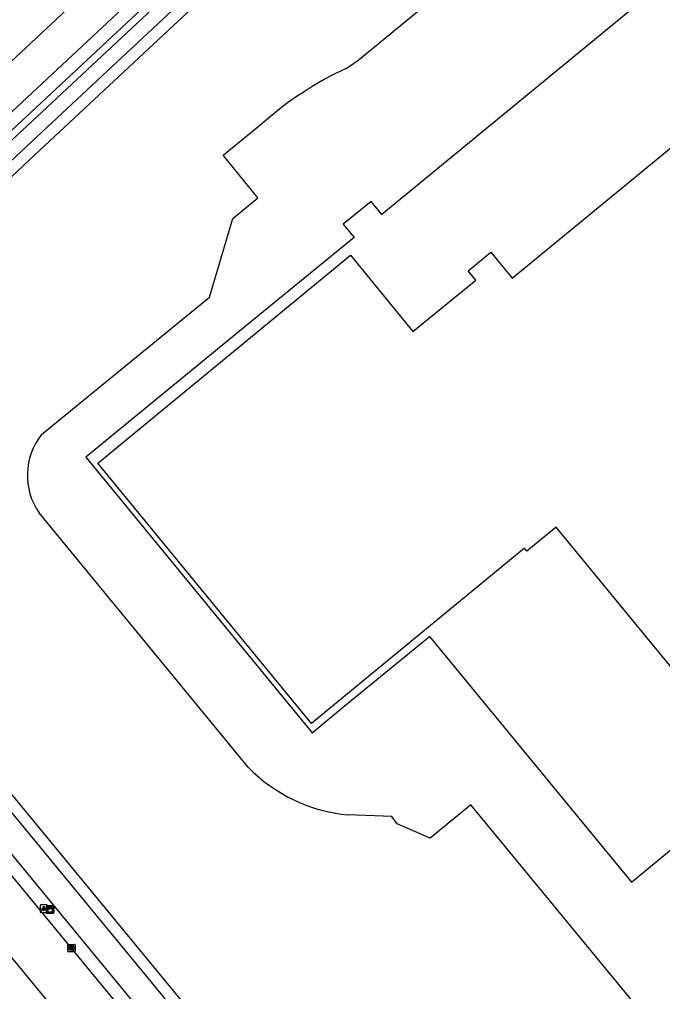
# Model space of a CAD drawing. Extents: x 156141 to 158132, y 385651 to 388399.
# Drawn here: x 157252.3 to 157338.6, y 386348.1 to 386478.5 of the extents above; entities that cross this region are included whole.
import ezdxf

# ---------------------------------------------------------------- set-up
doc = ezdxf.new("R2010")
doc.units = 0
for name, color, linetype in [('IMGEO_Fietspad_gesloten', 7, 'Continuous'), ('IMGEO_Kast', 7, 'Continuous'), ('IMGEO_Kolk', 7, 'Continuous'), ('IMGEO_Lichtpunt', 7, 'Continuous'), ('IMGEO_Pand', 7, 'Continuous'), ('IMGEO_Parkeervlak_open', 7, 'Continuous'), ('IMGEO_Rijbaan_lokaal_gesloten', 7, 'Continuous'), ('IMGEO_Voetpad_open', 7, 'Continuous')]:
    doc.layers.add(name, color=color, linetype=linetype)

msp = doc.modelspace()

# ---------------------------------------------------------------- linework, layer by layer
at = {"layer": 'IMGEO_Fietspad_gesloten'}
for points in [[(157234.33, 386446.08), (157239.86, 386451.67), (157251.93, 386462.92), (157291.64, 386500), (157306.78, 386514.13), (157312.87, 386519.81)], [(157314.48, 386518.64), (157308.03, 386512.61), (157294.52, 386500), (157253.21, 386461.42), (157242.99, 386451.87)], [(157233.28, 386393.84), (157331.13, 386275.06)], [(157230.99, 386391.04), (157326.86, 386274.63)]]:
    msp.add_lwpolyline(points, dxfattribs=at)
at = {"layer": 'IMGEO_Kast'}
for p, q in [((157255.89, 386358.7), (157255.89, 386359.54)), ((157255.89, 386359.54), (157255.89, 386358.7)), ((157255.96, 386359.62), (157256.8, 386359.62)), ((157256.8, 386359.62), (157255.96, 386359.62)), ((157256.89, 386359.55), (157256.89, 386358.71)), ((157256.89, 386358.71), (157256.89, 386359.55)), ((157256.81, 386358.62), (157255.97, 386358.62)), ((157255.97, 386358.62), (157256.81, 386358.62))]:
    msp.add_line(p, q, dxfattribs=at)
for points in [[(157256.08, 386359.41), (157256.68, 386359.41), (157256.68, 386359.33), (157256.08, 386359.33), (157256.08, 386359.41)], [(157256.08, 386359.24), (157256.68, 386359.24), (157256.68, 386358.75), (157256.08, 386358.75), (157256.08, 386359.24)]]:
    msp.add_lwpolyline(points, dxfattribs=at)
msp.add_circle((157256.17, 386359.09), 0.0377, dxfattribs=at)
for centre, start, end in [((157255.97, 386359.55), 92.4484, 184.2845), ((157255.97, 386359.55), 92.4484, 184.2845), ((157255.97, 386358.7), 182.4484, 274.2845), ((157255.97, 386358.7), 182.4484, 274.2845), ((157256.81, 386359.55), 2.4484, 94.2845), ((157256.81, 386359.55), 2.4484, 94.2845), ((157256.81, 386358.7), 272.4484, 4.2845), ((157256.81, 386358.7), 272.4484, 4.2845)]:
    msp.add_arc(centre, 0.0779, start, end, dxfattribs=at)
at = {"layer": 'IMGEO_Kolk'}
for p, q in [((157258.76, 386353.51), (157258.76, 386354.36)), ((157258.83, 386354.44), (157259.69, 386354.44)), ((157259.69, 386353.44), (157258.83, 386353.44)), ((157259.27, 386353.66), (157259.24, 386353.66)), ((157259.25, 386354.22), (157259.27, 386354.22)), ((157259.76, 386354.36), (157259.76, 386353.51))]:
    msp.add_line(p, q, dxfattribs=at)
for points in [[(157258.76, 386353.51), (157258.76, 386354.36)], [(157258.83, 386354.44), (157259.69, 386354.44)], [(157259.69, 386353.44), (157258.83, 386353.44)], [(157259.08, 386354.14), (157259.2, 386354.14), (157259.2, 386353.99), (157259.33, 386354.14), (157259.5, 386354.14), (157259.35, 386353.99), (157259.5, 386353.74), (157259.35, 386353.74), (157259.27, 386353.9), (157259.2, 386353.84), (157259.2, 386353.74), (157259.08, 386353.74), (157259.08, 386354.14)], [(157259.76, 386354.36), (157259.76, 386353.51)]]:
    msp.add_lwpolyline(points, dxfattribs=at)
for centre, start, end in [((157258.83, 386354.36), 91.552, 178.448), ((157258.83, 386354.36), 91.552, 178.448), ((157258.83, 386353.51), 181.552, 268.448), ((157258.83, 386353.51), 181.552, 268.448), ((157259.68, 386354.36), 1.552, 88.448), ((157259.68, 386354.36), 1.552, 88.448), ((157259.68, 386353.51), 271.552, 358.448), ((157259.68, 386353.51), 271.552, 358.448)]:
    msp.add_arc(centre, 0.0765, start, end, dxfattribs=at)
for centre, major_axis, ratio, start_param, end_param in [((157259.25, 386353.94), (-0.387, 0.002), 0.722429, 4.712389, 7.853982), ((157259.27, 386353.94), (-0.39, 0.002), 0.717154, 1.570796, 4.712389)]:
    msp.add_ellipse(centre, major_axis=major_axis, ratio=ratio, start_param=start_param, end_param=end_param, dxfattribs=at)
at = {"layer": 'IMGEO_Lichtpunt'}
for p, q in [((157255.04, 386359.63), (157255.04, 386358.82)), ((157255.04, 386359.63), (157255.04, 386358.82)), ((157255.95, 386359.72), (157255.14, 386359.72)), ((157255.95, 386359.72), (157255.14, 386359.72)), ((157255.14, 386358.73), (157255.95, 386358.73)), ((157255.14, 386358.73), (157255.95, 386358.73)), ((157256.04, 386358.82), (157256.04, 386359.63)), ((157256.04, 386358.82), (157256.04, 386359.63))]:
    msp.add_line(p, q, dxfattribs=at)
for points in [[(157255.42, 386359.29), (157255.46, 386359.27), (157255.27, 386359), (157255.23, 386359.03), (157255.42, 386359.29)], [(157255.52, 386359.25), (157255.57, 386359.25), (157255.57, 386358.92), (157255.52, 386358.92), (157255.52, 386359.25)], [(157255.63, 386359.27), (157255.67, 386359.29), (157255.86, 386359.03), (157255.82, 386359), (157255.63, 386359.27)]]:
    msp.add_lwpolyline(points, dxfattribs=at)
msp.add_circle((157255.54, 386359.43), 0.0994, dxfattribs=at)
for centre, start, end in [((157255.14, 386359.63), 90, 180), ((157255.14, 386359.63), 90, 180), ((157255.14, 386358.82), 180, 270), ((157255.14, 386358.82), 180, 270), ((157255.95, 386359.63), 0, 90), ((157255.95, 386359.63), 0, 90), ((157255.95, 386358.82), 270, 0), ((157255.95, 386358.82), 270, 360)]:
    msp.add_arc(centre, 0.0946, start, end, dxfattribs=at)
at = {"layer": 'IMGEO_Pand'}
msp.add_lwpolyline([(157351.69, 386377.03), (157324.29, 386410.39), (157320.38, 386407.15), (157320.05, 386407.56), (157295.33, 386387.23), (157291.47, 386384.05), (157262.78, 386418.97), (157296.7, 386446.84), (157305.06, 386436.63), (157313.51, 386443.51), (157312.48, 386444.77), (157315.55, 386447.27), (157318.4, 386443.78), (157378.38, 386493.09)], dxfattribs=at)
at = {"layer": 'IMGEO_Parkeervlak_open'}
msp.add_lwpolyline([(157312.21, 386520.52), (157306.16, 386514.88), (157290.23, 386500), (157251.16, 386463.54), (157233.6, 386447.15), (157233.43, 386447.03)], dxfattribs=at)
at = {"layer": 'IMGEO_Rijbaan_lokaal_gesloten'}
for points in [[(157484.61, 386573.36), (157464.34, 386578.73), (157464.49, 386579.57), (157461.06, 386579.66), (157459.61, 386581.36), (157454.46, 386577.13), (157449.39, 386583.19), (157445.55, 386580.08), (157443.25, 386582.83), (157439.98, 386580.13), (157442.52, 386577.05), (157406.91, 386547.83), (157411.05, 386542.77), (157300.91, 386452.3), (157299.46, 386454.04), (157295.71, 386451.03), (157297.18, 386449.23), (157281.8, 386436.65), (157261.17, 386419.76), (157291.56, 386382.8), (157295.84, 386386.36), (157307.29, 386395.73), (157334.39, 386362.79), (157351.69, 386377.03)], [(157230.04, 386446.32), (157249.93, 386464.85), (157287.58, 386500), (157305.01, 386516.28), (157317.23, 386527.67), (157321.81, 386531.73), (157325.99, 386535.33), (157377.25, 386577.46)], [(157255.24, 386422.79), (157277.78, 386441.24), (157280.93, 386451.76), (157284.28, 386454.55), (157279.61, 386460.29), (157284.27, 386464.09), (157285.67, 386465.24), (157287.23, 386466.52), (157288.24, 386467.34), (157289.29, 386468.06), (157290.6, 386468.89), (157291.57, 386469.54), (157293.15, 386470.45), (157294.47, 386471.15), (157295.42, 386471.56), (157296.15, 386471.93), (157296.65, 386472.24), (157297.7, 386472.96), (157408.99, 386564.29)], [(157301.32, 386519.67), (157280.25, 386500), (157246.4, 386468.39), (157229.54, 386452.68)], [(157349.18, 386247.25), (157332.61, 386264.8), (157324.26, 386275.05), (157320.8, 386279.16), (157212.17, 386411.12), (157210.79, 386412.79), (157209.6, 386414.65)], [(157282.97, 386378.21), (157254.92, 386412.3)], [(157203.78, 386410.2), (157205.76, 386407.83), (157335.68, 386250), (157341.4, 386242.71), (157342.29, 386241.55)], [(157484.25, 386364), (157452.3, 386337.58), (157431.76, 386320.85), (157415.33, 386307.26), (157411.41, 386304.02), (157409.88, 386300.29), (157400.57, 386292.7), (157399.34, 386294.05), (157386.63, 386283.43), (157339.36, 386340.96), (157320.8, 386363.51), (157312.86, 386373.14), (157307.37, 386368.67), (157302.97, 386370.61), (157302.23, 386371.57), (157296.4, 386371.8)]]:
    msp.add_lwpolyline(points, dxfattribs=at)
for centre, radius, start, end in [((157262.14, 386417.33), 8.8, 141.6126, 214.8607), ((157298.37, 386393.23), 21.52, 224.276, 264.7328)]:
    msp.add_arc(centre, radius, start, end, dxfattribs=at)
at = {"layer": 'IMGEO_Voetpad_open'}
for points in [[(157244.42, 386451.01), (157254.31, 386460.25), (157296.88, 386500), (157309.05, 386511.37), (157315.58, 386517.47)], [(157332.34, 386276.12), (157234.23, 386395.17)]]:
    msp.add_lwpolyline(points, dxfattribs=at)

doc.saveas('drawing.dxf')
